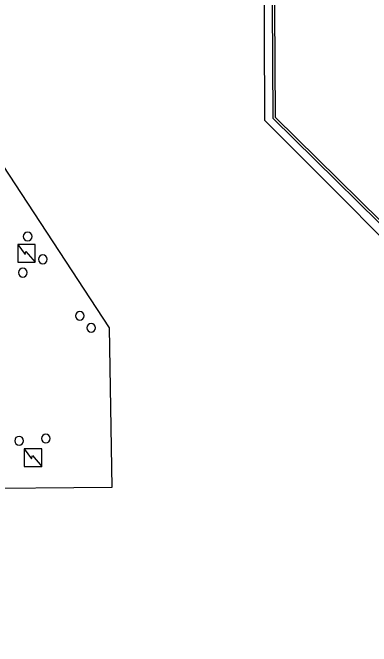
# Model space of a CAD drawing. Extents: x 2145380 to 2157287, y 139568 to 149130.
# Drawn here: x 2151036.3 to 2151138.3, y 144116.3 to 144296.4 of the extents above; entities that cross this region are included whole.
import ezdxf

# ---------------------------------------------------------------- set-up
doc = ezdxf.new("R2010")
doc.units = 0
for name, color, linetype in [('TOPO_Building', 7, 'Continuous'), ('TOPO_Curb Back', 7, 'Continuous'), ('TOPO_Misc', 7, 'Continuous')]:
    doc.layers.add(name, color=color, linetype=linetype)

# ---------------------------------------------------------------- blocks, each defined once
blk = doc.blocks.new('POST')
at = {"layer": 'TOPO_Misc'}
for start, end in [(90, 180), (180, 270), (360, 90), (270, 0)]:
    blk.add_arc((-0.01, 0.03), 3.16, start, end, dxfattribs=at)

msp = doc.modelspace()

# ---------------------------------------------------------------- linework, layer by layer
at = {"layer": 'TOPO_Building'}
msp.add_lwpolyline([(2151028.03, 144261.25), (2151026.8, 144597.19), (2151106.67, 144597.48), (2151107.88, 144265.9), (2151162.47, 144211.25), (2151162.67, 144172.14), (2151163.88, 144172.12), (2151164.17, 144162.02), (2151178.31, 144162.06), (2151179.52, 143991.89), (2151022.38, 143991.01), (2151021.93, 144001.27), (2151000.15, 144000.6), (2150999.79, 144018.8), (2151022.41, 144019.1), (2151020.96, 144161.16), (2151064.57, 144161.48), (2151063.81, 144206.86), (2151028.03, 144261.26)], dxfattribs=at)
at = {"layer": 'TOPO_Curb Back'}
for points in [[(2151081.1, 144600.3), (2151108.93, 144600.61), (2151108.99, 144588.33), (2151110.9, 144266.71), (2151152.9, 144225.36)], [(2151081.11, 144599.7), (2151108.33, 144600), (2151108.39, 144588.32), (2151110.3, 144266.45), (2151152.48, 144224.93)]]:
    msp.add_lwpolyline(points, dxfattribs=at)
at = {"layer": 'TOPO_Misc'}
for points in [[(2151042.7, 144225.51), (2151042.69, 144230.5), (2151037.7, 144230.49), (2151037.7, 144225.5), (2151042.7, 144225.51)], [(2151037.7, 144230.49), (2151039.8, 144227.63), (2151040.03, 144228.57), (2151042.7, 144225.51)], [(2151044.56, 144167.41), (2151044.55, 144172.4), (2151039.56, 144172.4), (2151039.56, 144167.4), (2151044.56, 144167.41)], [(2151039.56, 144172.4), (2151041.66, 144169.53), (2151041.89, 144170.47), (2151044.56, 144167.41)]]:
    msp.add_lwpolyline(points, dxfattribs=at)

# ---------------------------------------------------------------- block references
at = {"layer": 'TOPO_Misc', "xscale": 0.39370000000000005, "yscale": 0.3937000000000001}
for p in [(2151040.53, 144232.77), (2151044.83, 144226.29), (2151039.15, 144222.5), (2151055.38, 144210.2), (2151058.6, 144206.79), (2151045.69, 144175.31), (2151038.09, 144174.71)]:
    msp.add_blockref('POST', p, dxfattribs=at)

doc.saveas('drawing.dxf')
